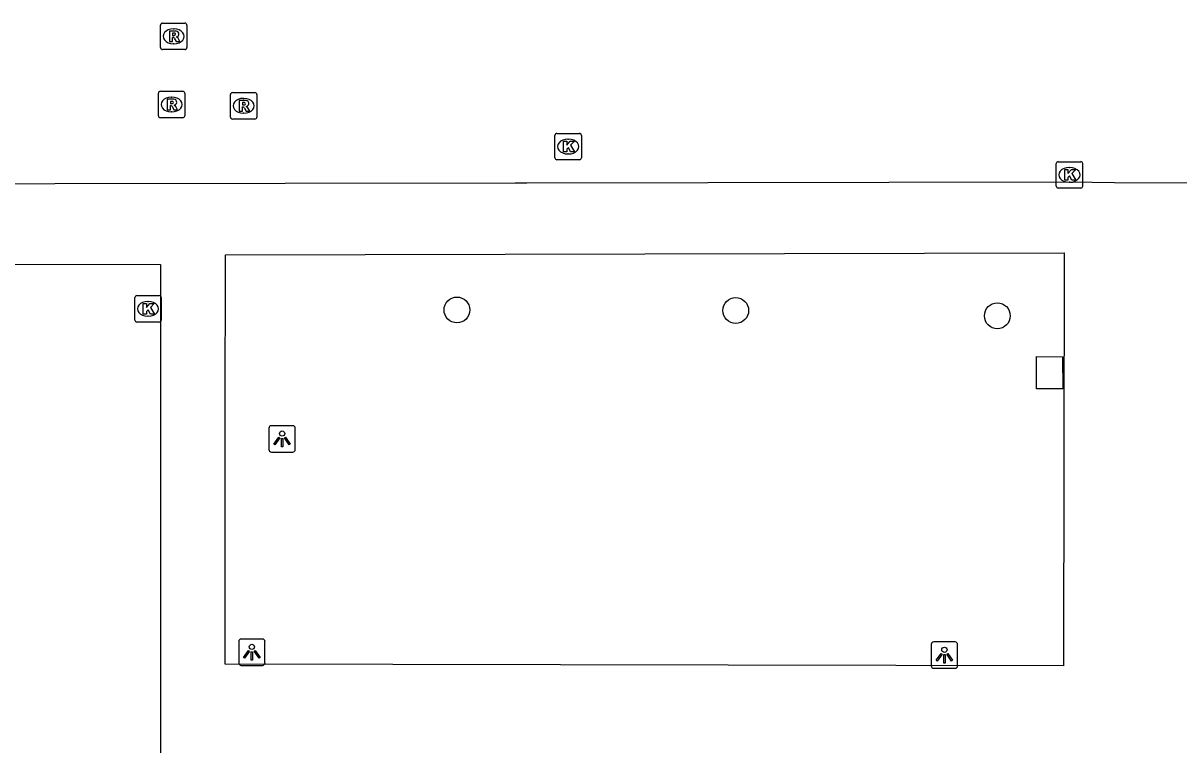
# Model space of a CAD drawing. Extents: x 161477 to 163040, y 383680 to 384868.
# Drawn here: x 162022.66 to 162066.44, y 384350.6 to 384377.93 of the extents above; entities that cross this region are included whole.
import ezdxf

# ---------------------------------------------------------------- set-up
doc = ezdxf.new("R2010")
doc.units = 0
for name, color, linetype in [('IMGEO_Boom', 7, 'Continuous'), ('IMGEO_Kolk', 7, 'Continuous'), ('IMGEO_Lichtpunt', 7, 'Continuous'), ('IMGEO_Rijbaan_lokaal_open', 7, 'Continuous'), ('IMGEO_Rioolput', 7, 'Continuous'), ('IMGEO_Voetpad_open', 7, 'Continuous')]:
    doc.layers.add(name, color=color, linetype=linetype)

msp = doc.modelspace()

# ---------------------------------------------------------------- linework, layer by layer
at = {"layer": 'IMGEO_Boom'}
for centre in [(162039.09, 384367.07), (162049.65, 384367.05), (162059.56, 384366.85)]:
    msp.add_circle(centre, 0.489, dxfattribs=at)
at = {"layer": 'IMGEO_Kolk'}
for p, q in [((162042.803, 384372.83), (162042.803, 384373.682)), ((162042.878, 384373.756), (162043.73, 384373.756)), ((162043.804, 384373.682), (162043.804, 384372.83)), ((162043.291, 384373.536), (162043.316, 384373.536)), ((162043.314, 384372.976), (162043.289, 384372.976)), ((162043.73, 384372.756), (162042.878, 384372.756)), ((162061.791, 384371.759), (162061.791, 384372.611)), ((162061.866, 384372.685), (162062.718, 384372.685)), ((162062.279, 384372.465), (162062.304, 384372.465)), ((162062.792, 384372.611), (162062.792, 384371.759)), ((162062.718, 384371.685), (162061.866, 384371.685)), ((162062.302, 384371.905), (162062.277, 384371.905)), ((162026.888, 384366.687), (162026.888, 384367.539)), ((162026.963, 384367.613), (162027.815, 384367.613)), ((162027.889, 384367.539), (162027.889, 384366.687)), ((162027.376, 384367.393), (162027.401, 384367.393)), ((162027.399, 384366.833), (162027.374, 384366.833)), ((162027.815, 384366.613), (162026.963, 384366.613))]:
    msp.add_line(p, q, dxfattribs=at)
for points in [[(162042.803, 384372.83), (162042.803, 384373.682)], [(162042.878, 384373.756), (162043.73, 384373.756)], [(162043.804, 384373.682), (162043.804, 384372.83)], [(162043.124, 384373.456), (162043.247, 384373.456), (162043.247, 384373.305), (162043.377, 384373.456), (162043.541, 384373.456), (162043.395, 384373.305), (162043.548, 384373.056), (162043.396, 384373.056), (162043.311, 384373.22), (162043.247, 384373.153), (162043.247, 384373.056), (162043.124, 384373.056), (162043.124, 384373.456)], [(162043.73, 384372.756), (162042.878, 384372.756)], [(162061.791, 384371.759), (162061.791, 384372.611)], [(162061.866, 384372.685), (162062.718, 384372.685)], [(162062.112, 384372.385), (162062.235, 384372.385), (162062.235, 384372.234), (162062.365, 384372.385), (162062.529, 384372.385), (162062.383, 384372.234), (162062.536, 384371.985), (162062.384, 384371.985), (162062.299, 384372.149), (162062.235, 384372.082), (162062.235, 384371.985), (162062.112, 384371.985), (162062.112, 384372.385)], [(162062.792, 384372.611), (162062.792, 384371.759)], [(162062.718, 384371.685), (162061.866, 384371.685)], [(162026.888, 384366.687), (162026.888, 384367.539)], [(162026.963, 384367.613), (162027.815, 384367.613)], [(162027.889, 384367.539), (162027.889, 384366.687)], [(162027.209, 384367.313), (162027.332, 384367.313), (162027.332, 384367.162), (162027.462, 384367.313), (162027.626, 384367.313), (162027.48, 384367.162), (162027.633, 384366.913), (162027.481, 384366.913), (162027.396, 384367.077), (162027.332, 384367.01), (162027.332, 384366.913), (162027.209, 384366.913), (162027.209, 384367.313)], [(162027.815, 384366.613), (162026.963, 384366.613)]]:
    msp.add_lwpolyline(points, dxfattribs=at)
for centre, start, end in [((162042.88, 384373.68), 91.552, 178.448), ((162042.88, 384373.68), 91.552, 178.448), ((162043.728, 384373.68), 1.552, 88.448), ((162043.728, 384373.68), 1.552, 88.448), ((162042.88, 384372.832), 181.552, 268.448), ((162042.88, 384372.832), 181.552, 268.448), ((162043.728, 384372.832), 271.552, 358.448), ((162043.728, 384372.832), 271.552, 358.448), ((162061.868, 384372.609), 91.552, 178.448), ((162061.868, 384372.609), 91.552, 178.448), ((162062.716, 384372.609), 1.552, 88.448), ((162062.716, 384372.609), 1.552, 88.448), ((162061.868, 384371.761), 181.552, 268.448), ((162061.868, 384371.761), 181.552, 268.448), ((162062.716, 384371.761), 271.552, 358.448), ((162062.716, 384371.761), 271.552, 358.448), ((162026.965, 384367.537), 91.552, 178.448), ((162026.965, 384367.537), 91.552, 178.448), ((162027.813, 384367.537), 1.552, 88.448), ((162027.813, 384367.537), 1.552, 88.448), ((162026.965, 384366.689), 181.552, 268.448), ((162026.965, 384366.689), 181.552, 268.448), ((162027.813, 384366.689), 271.552, 358.448), ((162027.813, 384366.689), 271.552, 358.448)]:
    msp.add_arc(centre, 0.0765, start, end, dxfattribs=at)
for centre, major_axis, ratio, start_param, end_param in [((162043.29, 384373.256), (-0.387, 0.002), 0.722429, 4.712389, 7.853982), ((162043.315, 384373.256), (-0.39, 0.002), 0.717154, 1.570796, 4.712389), ((162062.278, 384372.185), (-0.387, 0.002), 0.722429, 4.712389, 7.853982), ((162062.303, 384372.185), (-0.39, 0.002), 0.717154, 1.570796, 4.712389), ((162027.375, 384367.113), (-0.387, 0.002), 0.722429, 4.712389, 7.853982), ((162027.4, 384367.113), (-0.39, 0.002), 0.717154, 1.570796, 4.712389)]:
    msp.add_ellipse(centre, major_axis=major_axis, ratio=ratio, start_param=start_param, end_param=end_param, dxfattribs=at)
at = {"layer": 'IMGEO_Lichtpunt'}
for p, q in [((162031.967, 384362.593), (162031.967, 384361.786)), ((162031.967, 384362.593), (162031.967, 384361.786)), ((162032.869, 384362.688), (162032.061, 384362.688)), ((162032.869, 384362.688), (162032.061, 384362.688)), ((162032.963, 384361.786), (162032.963, 384362.593)), ((162032.963, 384361.786), (162032.963, 384362.593)), ((162032.061, 384361.692), (162032.869, 384361.692)), ((162032.061, 384361.692), (162032.869, 384361.692)), ((162030.822, 384354.516), (162030.822, 384353.709)), ((162030.822, 384354.516), (162030.822, 384353.709)), ((162031.724, 384354.611), (162030.916, 384354.611)), ((162031.724, 384354.611), (162030.916, 384354.611)), ((162031.818, 384353.709), (162031.818, 384354.516)), ((162031.818, 384353.709), (162031.818, 384354.516)), ((162057.056, 384354.405), (162057.056, 384353.598)), ((162057.056, 384354.405), (162057.056, 384353.598)), ((162057.958, 384354.5), (162057.15, 384354.5)), ((162057.958, 384354.5), (162057.15, 384354.5)), ((162058.052, 384353.598), (162058.052, 384354.405)), ((162058.052, 384353.598), (162058.052, 384354.405)), ((162030.916, 384353.615), (162031.724, 384353.615)), ((162030.916, 384353.615), (162031.724, 384353.615)), ((162057.15, 384353.504), (162057.958, 384353.504)), ((162057.15, 384353.504), (162057.958, 384353.504))]:
    msp.add_line(p, q, dxfattribs=at)
for points in [[(162032.341, 384362.257), (162032.38, 384362.229), (162032.192, 384361.967), (162032.154, 384361.994), (162032.341, 384362.257)], [(162032.443, 384362.209), (162032.49, 384362.209), (162032.49, 384361.887), (162032.443, 384361.887), (162032.443, 384362.209)], [(162032.553, 384362.229), (162032.591, 384362.256), (162032.778, 384361.994), (162032.739, 384361.966), (162032.553, 384362.229)], [(162031.196, 384354.18), (162031.235, 384354.152), (162031.047, 384353.89), (162031.009, 384353.917), (162031.196, 384354.18)], [(162031.298, 384354.132), (162031.345, 384354.132), (162031.345, 384353.81), (162031.298, 384353.81), (162031.298, 384354.132)], [(162031.408, 384354.152), (162031.446, 384354.179), (162031.633, 384353.917), (162031.594, 384353.889), (162031.408, 384354.152)], [(162057.43, 384354.069), (162057.469, 384354.041), (162057.281, 384353.779), (162057.243, 384353.806), (162057.43, 384354.069)], [(162057.532, 384354.021), (162057.579, 384354.021), (162057.579, 384353.699), (162057.532, 384353.699), (162057.532, 384354.021)], [(162057.642, 384354.041), (162057.68, 384354.068), (162057.867, 384353.806), (162057.828, 384353.778), (162057.642, 384354.041)]]:
    msp.add_lwpolyline(points, dxfattribs=at)
for centre in [(162032.466, 384362.391), (162031.321, 384354.314), (162057.555, 384354.203)]:
    msp.add_circle(centre, 0.0994, dxfattribs=at)
for centre, start, end in [((162032.061, 384362.593), 90, 180), ((162032.061, 384362.593), 90, 180), ((162032.869, 384362.593), 0, 90), ((162032.869, 384362.593), 0, 90), ((162032.061, 384361.786), 180, 270), ((162032.061, 384361.786), 180, 270), ((162032.869, 384361.786), 270, 0), ((162032.869, 384361.786), 270, 360), ((162030.916, 384354.516), 90, 180), ((162030.916, 384354.516), 90, 180), ((162031.724, 384354.516), 0, 90), ((162031.724, 384354.516), 0, 90), ((162057.15, 384354.405), 90, 180), ((162057.15, 384354.405), 90, 180), ((162057.958, 384354.405), 0, 90), ((162057.958, 384354.405), 0, 90), ((162030.916, 384353.709), 180, 270), ((162030.916, 384353.709), 180, 270), ((162031.724, 384353.709), 270, 0), ((162031.724, 384353.709), 270, 360), ((162057.15, 384353.598), 180, 270), ((162057.15, 384353.598), 180, 270), ((162057.958, 384353.598), 270, 0), ((162057.958, 384353.598), 270, 360)]:
    msp.add_arc(centre, 0.0946, start, end, dxfattribs=at)
at = {"layer": 'IMGEO_Rijbaan_lokaal_open'}
for points in [[(162133.9, 384371.809), (162125.165, 384371.805), (162104.537, 384371.835), (162101.208, 384371.827), (162082.68, 384371.833), (162064.004, 384371.886), (162062.302, 384371.904), (162041.739, 384371.871), (162041.294, 384371.87), (162015.132, 384371.834)], [(162021.759, 384349.699), (162021.759, 384368.798), (162027.862, 384368.791), (162027.862, 384282.06), (162027.95, 384253.54)]]:
    msp.add_lwpolyline(points, dxfattribs=at)
at = {"layer": 'IMGEO_Rioolput'}
for p, q in [((162027.859, 384377.004), (162027.859, 384377.856)), ((162027.934, 384377.93), (162028.786, 384377.93)), ((162028.347, 384377.71), (162028.372, 384377.71)), ((162028.86, 384377.856), (162028.86, 384377.004)), ((162028.786, 384376.93), (162027.934, 384376.93)), ((162028.37, 384377.15), (162028.345, 384377.15)), ((162027.779, 384374.424), (162027.779, 384375.276)), ((162027.854, 384375.35), (162028.706, 384375.35)), ((162028.267, 384375.13), (162028.292, 384375.13)), ((162028.78, 384375.276), (162028.78, 384374.424)), ((162030.509, 384374.374), (162030.509, 384375.226)), ((162030.584, 384375.3), (162031.436, 384375.3)), ((162030.997, 384375.08), (162031.022, 384375.08)), ((162031.51, 384375.226), (162031.51, 384374.374)), ((162028.29, 384374.57), (162028.265, 384374.57)), ((162028.706, 384374.35), (162027.854, 384374.35)), ((162031.436, 384374.3), (162030.584, 384374.3)), ((162031.02, 384374.52), (162030.995, 384374.52))]:
    msp.add_line(p, q, dxfattribs=at)
for points in [[(162027.859, 384377.004), (162027.859, 384377.856)], [(162027.934, 384377.93), (162028.786, 384377.93)], [(162028.448, 384377.628), (162028.196, 384377.63), (162028.196, 384377.23)], [(162028.86, 384377.856), (162028.86, 384377.004)], [(162028.196, 384377.23), (162028.32, 384377.23), (162028.32, 384377.392), (162028.331, 384377.392)], [(162028.374, 384377.549), (162028.32, 384377.549), (162028.32, 384377.468)], [(162028.32, 384377.468), (162028.372, 384377.468)], [(162028.378, 384377.363), (162028.449, 384377.23), (162028.589, 384377.23), (162028.524, 384377.356)], [(162028.786, 384376.93), (162027.934, 384376.93)], [(162027.779, 384374.424), (162027.779, 384375.276)], [(162027.854, 384375.35), (162028.706, 384375.35)], [(162028.368, 384375.048), (162028.116, 384375.05), (162028.116, 384374.65)], [(162028.78, 384375.276), (162028.78, 384374.424)], [(162030.509, 384374.374), (162030.509, 384375.226)], [(162030.584, 384375.3), (162031.436, 384375.3)], [(162031.098, 384374.998), (162030.846, 384375), (162030.846, 384374.6)], [(162031.51, 384375.226), (162031.51, 384374.374)], [(162028.116, 384374.65), (162028.24, 384374.65), (162028.24, 384374.812), (162028.251, 384374.812)], [(162028.294, 384374.969), (162028.24, 384374.969), (162028.24, 384374.888)], [(162028.24, 384374.888), (162028.292, 384374.888)], [(162028.298, 384374.783), (162028.369, 384374.65), (162028.509, 384374.65), (162028.444, 384374.776)], [(162030.846, 384374.6), (162030.97, 384374.6), (162030.97, 384374.762), (162030.981, 384374.762)], [(162031.024, 384374.919), (162030.97, 384374.919), (162030.97, 384374.838)], [(162030.97, 384374.838), (162031.022, 384374.838)], [(162031.028, 384374.733), (162031.099, 384374.6), (162031.239, 384374.6), (162031.174, 384374.726)], [(162028.706, 384374.35), (162027.854, 384374.35)], [(162031.436, 384374.3), (162030.584, 384374.3)]]:
    msp.add_lwpolyline(points, dxfattribs=at)
for centre, radius, start, end in [((162027.936, 384377.854), 0.0765, 91.552, 178.448), ((162027.936, 384377.854), 0.0765, 91.552, 178.448), ((162028.447, 384377.518), 0.109, 350.3612, 89.416), ((162028.784, 384377.854), 0.0765, 1.552, 88.448), ((162028.784, 384377.854), 0.0765, 1.552, 88.448), ((162028.33, 384377.339), 0.0533, 26.0293, 88.6989), ((162028.356, 384377.657), 0.19, 274.7715, 282.9687), ((162028.38, 384377.453), 0.0964, 77.0061, 93.1865), ((162028.394, 384377.51), 0.0378, 276.6634, 79.6772), ((162028.445, 384377.518), 0.112, 277.5842, 350.9817), ((162028.429, 384377.303), 0.108, 29.5134, 73.7905), ((162027.936, 384377.006), 0.0765, 181.552, 268.448), ((162027.936, 384377.006), 0.0765, 181.552, 268.448), ((162028.784, 384377.006), 0.0765, 271.552, 358.448), ((162028.784, 384377.006), 0.0765, 271.552, 358.448), ((162027.856, 384375.274), 0.0765, 91.552, 178.448), ((162027.856, 384375.274), 0.0765, 91.552, 178.448), ((162028.367, 384374.938), 0.109, 350.3612, 89.416), ((162028.704, 384375.274), 0.0765, 1.552, 88.448), ((162028.704, 384375.274), 0.0765, 1.552, 88.448), ((162030.586, 384375.224), 0.0765, 91.552, 178.448), ((162030.586, 384375.224), 0.0765, 91.552, 178.448), ((162031.097, 384374.888), 0.109, 350.3612, 89.416), ((162031.434, 384375.224), 0.0765, 1.552, 88.448), ((162031.434, 384375.224), 0.0765, 1.552, 88.448), ((162028.25, 384374.759), 0.0533, 26.0293, 88.6989), ((162028.276, 384375.077), 0.19, 274.7715, 282.9687), ((162028.3, 384374.873), 0.0964, 77.0061, 93.1865), ((162028.314, 384374.93), 0.0378, 276.6634, 79.6772), ((162028.365, 384374.938), 0.112, 277.5842, 350.9817), ((162028.349, 384374.723), 0.108, 29.5134, 73.7905), ((162030.98, 384374.709), 0.0533, 26.0293, 88.6989), ((162031.006, 384375.027), 0.19, 274.7715, 282.9687), ((162031.03, 384374.823), 0.0964, 77.0061, 93.1865), ((162031.044, 384374.88), 0.0378, 276.6634, 79.6772), ((162031.095, 384374.888), 0.112, 277.5842, 350.9817), ((162031.079, 384374.673), 0.108, 29.5134, 73.7905), ((162027.856, 384374.426), 0.0765, 181.552, 268.448), ((162027.856, 384374.426), 0.0765, 181.552, 268.448), ((162028.704, 384374.426), 0.0765, 271.552, 358.448), ((162028.704, 384374.426), 0.0765, 271.552, 358.448), ((162030.586, 384374.376), 0.0765, 181.552, 268.448), ((162030.586, 384374.376), 0.0765, 181.552, 268.448), ((162031.434, 384374.376), 0.0765, 271.552, 358.448), ((162031.434, 384374.376), 0.0765, 271.552, 358.448)]:
    msp.add_arc(centre, radius, start, end, dxfattribs=at)
for centre, major_axis, ratio, start_param, end_param in [((162028.346, 384377.43), (-0.387, 0.002), 0.722429, 4.712389, 7.853982), ((162028.371, 384377.43), (-0.39, 0.002), 0.717154, 1.570796, 4.712389), ((162028.266, 384374.85), (-0.387, 0.002), 0.722429, 4.712389, 7.853982), ((162028.291, 384374.85), (-0.39, 0.002), 0.717154, 1.570796, 4.712389), ((162030.996, 384374.8), (-0.387, 0.002), 0.722429, 4.712389, 7.853982), ((162031.021, 384374.8), (-0.39, 0.002), 0.717154, 1.570796, 4.712389)]:
    msp.add_ellipse(centre, major_axis=major_axis, ratio=ratio, start_param=start_param, end_param=end_param, dxfattribs=at)
at = {"layer": 'IMGEO_Voetpad_open'}
for points in [[(162030.312, 384353.658), (162030.314, 384363.298), (162030.321, 384368.825), (162030.321, 384369.158), (162062.086, 384369.235), (162062.066, 384353.598), (162030.312, 384353.658)], [(162061.039, 384365.302), (162062.03, 384365.293), (162062.036, 384364.078), (162061.045, 384364.087), (162061.039, 384365.302)]]:
    msp.add_lwpolyline(points, dxfattribs=at)

doc.saveas('drawing.dxf')
